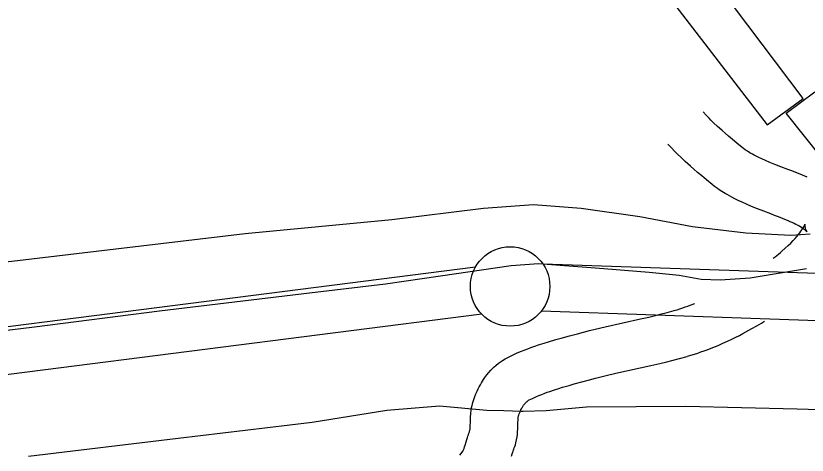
# Model space of a CAD drawing. Extents: x 3535183 to 3573198, y 534952 to 560562.
# Drawn here: x 3563272.1 to 3563770.6, y 543150.4 to 543427.1 of the extents above; entities that cross this region are included whole.
import ezdxf

# ---------------------------------------------------------------- set-up
doc = ezdxf.new("R2010")
doc.units = 0
for name, color, linetype in [('V-CHAN-DOCK', 7, 'Continuous'), ('V-FLOD-BASE', 7, 'Continuous'), ('V-LEVE-TOET', 7, 'Continuous'), ('V-ROAD-CNTR', 7, 'Continuous'), ('V-SURV-LINE', 7, 'Continuous'), ('V-UTIL-LINE', 7, 'Continuous')]:
    doc.layers.add(name, color=color, linetype=linetype)

msp = doc.modelspace()

# ---------------------------------------------------------------- linework, layer by layer
at = {"layer": 'V-CHAN-DOCK'}
msp.add_lwpolyline([(3563632.42, 543505.46), (3563745.37, 543358.36), (3563768.02, 543374.98), (3563664, 543512.91)], dxfattribs=at)
at = {"layer": 'V-FLOD-BASE'}
msp.add_lwpolyline([(3562961.09, 543197.71), (3562994.75, 543195.06), (3563017.55, 543196.33), (3563067.12, 543201.95), (3563145.81, 543212.29), (3563226.49, 543224.18), (3563283.93, 543231.27), (3563362.62, 543241.22), (3563457.03, 543252.53), (3563505.03, 543258.17), (3563539.58, 543263.37), (3563584.02, 543269.85), (3563601.32, 543270.99), (3563642.52, 543267.89), (3563671.04, 543265.54), (3563689.88, 543263.64), (3563703.83, 543261.22), (3563715.8, 543260.74), (3563734.67, 543261.95), (3563770.06, 543267.84)], dxfattribs=at)
at = {"layer": 'V-LEVE-TOET'}
for points in [[(3563772.41, 543289.65), (3563760.24, 543288.63), (3563732.02, 543290.19), (3563698.33, 543294.16), (3563665.08, 543300.49), (3563628.27, 543305.69), (3563598.1, 543308.05), (3563566.69, 543305.73), (3563508.93, 543298.65), (3563416.62, 543289.68), (3563269.68, 543272.42), (3563199.77, 543265.51), (3563123.12, 543253.98), (3563070.05, 543245.27), (3563025.65, 543239.98), (3562995.82, 543238.41), (3562946.46, 543243.39)], [(3564293.91, 543145.05), (3564224.7, 543153.46), (3564110.56, 543160.1), (3563990.93, 543167.6), (3563869.3, 543173.56), (3563792.17, 543178.52), (3563764.21, 543179.29), (3563694.12, 543181.01), (3563631.49, 543180.67), (3563606.25, 543178.24), (3563591.62, 543177.76), (3563590.5, 543177.81), (3563579.42, 543178.31), (3563568.79, 543178.45), (3563538.89, 543181.21), (3563505.77, 543178.51), (3563458.79, 543170.86), (3563374.37, 543160.96), (3563280.08, 543149.61)]]:
    msp.add_lwpolyline(points, dxfattribs=at)
at = {"layer": 'V-ROAD-CNTR'}
for points in [[(3563770.48, 543325.5), (3563769.03, 543326.12), (3563766.15, 543327.3), (3563763.41, 543328.39), (3563760.84, 543329.38), (3563758.45, 543330.3), (3563754.02, 543331.99), (3563750.23, 543333.47), (3563747.01, 543334.77), (3563744.3, 543335.91), (3563742.01, 543336.93), (3563740.1, 543337.82), (3563738.5, 543338.6), (3563737.16, 543339.3), (3563736.03, 543339.9), (3563735.1, 543340.43), (3563734.35, 543340.87), (3563732.97, 543341.73), (3563732.05, 543342.34), (3563731.46, 543342.75), (3563730.52, 543343.45), (3563729.56, 543344.2), (3563726.34, 543346.86), (3563723.45, 543349.26), (3563720.95, 543351.36), (3563718.8, 543353.2), (3563716.95, 543354.81), (3563715.36, 543356.23), (3563714.02, 543357.44), (3563711.65, 543359.66), (3563709.95, 543361.32), (3563708.73, 543362.53), (3563706.91, 543364.44), (3563705.03, 543366.49)], [(3563758.73, 543297.9), (3563757.45, 543298.44), (3563754.92, 543299.48), (3563752.46, 543300.46), (3563750.06, 543301.39), (3563747.73, 543302.28), (3563743.22, 543304.01), (3563739.17, 543305.58), (3563735.57, 543307.04), (3563732.38, 543308.38), (3563729.59, 543309.62), (3563727.15, 543310.76), (3563725.01, 543311.81), (3563723.15, 543312.77), (3563721.53, 543313.64), (3563720.12, 543314.44), (3563718.84, 543315.19), (3563716.79, 543316.46), (3563715.2, 543317.51), (3563713.97, 543318.37), (3563712.27, 543319.63), (3563710.68, 543320.89), (3563707.22, 543323.75), (3563704.22, 543326.23), (3563701.55, 543328.47), (3563699.2, 543330.49), (3563697.13, 543332.29), (3563695.31, 543333.91), (3563693.69, 543335.38), (3563690.94, 543337.95), (3563688.86, 543339.97), (3563687.29, 543341.55), (3563685.01, 543343.93), (3563682.88, 543346.25)], [(3563749.19, 543274.35), (3563750.3, 543275.21), (3563751.46, 543276.14), (3563752.58, 543277.05), (3563753.66, 543277.96), (3563754.68, 543278.84), (3563756.72, 543280.65), (3563758.55, 543282.36), (3563760.19, 543283.98), (3563761.66, 543285.49), (3563762.96, 543286.89), (3563764.09, 543288.18), (3563765.07, 543289.36), (3563765.91, 543290.42), (3563766.62, 543291.38), (3563767.21, 543292.22), (3563767.7, 543292.96), (3563768.09, 543293.6), (3563768.4, 543294.15), (3563768.64, 543294.61), (3563768.83, 543294.99), (3563768.95, 543295.28), (3563769.04, 543295.49), (3563769.1, 543295.66), (3563769.13, 543295.75), (3563769.14, 543295.79), (3563769.14, 543295.8), (3563769.11, 543295.62), (3563769.1, 543295.57), (3563769.08, 543295.28), (3563769.08, 543294.91), (3563769.1, 543294.54), (3563769.14, 543294.16), (3563769.24, 543293.62), (3563769.35, 543293.16), (3563769.55, 543292.6), (3563769.79, 543292.04), (3563770.05, 543291.53), (3563770.33, 543291.08), (3563770.35, 543291.04), (3563770.28, 543291.14), (3563770.16, 543291.28), (3563770, 543291.45), (3563769.82, 543291.62), (3563769.59, 543291.84), (3563769.33, 543292.07), (3563769.03, 543292.31), (3563768.69, 543292.57), (3563768.34, 543292.83), (3563767.95, 543293.11), (3563767.59, 543293.35), (3563766.61, 543293.97), (3563765.62, 543294.55), (3563764.55, 543295.14), (3563763.44, 543295.71), (3563762.28, 543296.28), (3563761.09, 543296.84), (3563759.88, 543297.39), (3563758.59, 543297.96)], [(3563686.63, 543241.41), (3563688.61, 543241.99), (3563690.4, 543242.55), (3563692.14, 543243.12), (3563693.81, 543243.68), (3563695.41, 543244.25), (3563696.92, 543244.81), (3563699.82, 543245.93)], [(3563551.74, 543150.39), (3563553.87, 543153.17), (3563553.96, 543153.38), (3563554.1, 543153.72), (3563554.25, 543154.15), (3563554.41, 543154.58), (3563554.77, 543155.66), (3563555.1, 543156.66), (3563555.73, 543158.66), (3563556.22, 543160.24), (3563556.6, 543161.45), (3563556.9, 543162.37), (3563557.14, 543163.09), (3563557.5, 543164.14), (3563557.81, 543165), (3563557.92, 543165.32), (3563557.96, 543165.44), (3563557.96, 543165.46), (3563558.07, 543165.92), (3563558.14, 543166.33), (3563558.2, 543166.79), (3563558.24, 543167.25), (3563558.32, 543168.57), (3563558.41, 543171.56), (3563558.5, 543174.27), (3563558.67, 543176.68), (3563558.91, 543178.69), (3563559.17, 543180.3), (3563559.45, 543181.67), (3563559.94, 543183.57), (3563560.54, 543185.45), (3563561.25, 543187.35), (3563561.92, 543189), (3563562.61, 543190.57), (3563563.3, 543192.04), (3563564, 543193.42), (3563564.7, 543194.72), (3563565.4, 543195.92), (3563566.09, 543197.05), (3563566.78, 543198.11), (3563567.5, 543199.17), (3563568.79, 543200.91), (3563570.07, 543202.48), (3563571.27, 543203.82), (3563572.4, 543204.98), (3563573.43, 543205.96), (3563574.45, 543206.88), (3563576.08, 543208.2), (3563577.47, 543209.21), (3563578.63, 543209.99), (3563580.27, 543210.98), (3563581.93, 543211.87), (3563584.87, 543213.29), (3563587.53, 543214.5), (3563590.02, 543215.57), (3563592.34, 543216.52), (3563594.51, 543217.37), (3563596.54, 543218.12), (3563598.46, 543218.82), (3563601.94, 543220.01), (3563605, 543221), (3563607.7, 543221.83), (3563612.27, 543223.17), (3563615.71, 543224.14), (3563620.76, 543225.52), (3563625.83, 543226.88), (3563629.76, 543227.91), (3563633.47, 543228.85), (3563636.96, 543229.7), (3563643.41, 543231.2), (3563665.53, 543236.12), (3563670.92, 543237.36), (3563674.93, 543238.33), (3563677.89, 543239.06), (3563682.34, 543240.22), (3563686.86, 543241.48)], [(3563695.1, 543212.63), (3563697.29, 543213.28), (3563699.5, 543213.96), (3563701.61, 543214.65), (3563703.65, 543215.34), (3563705.61, 543216.04), (3563707.53, 543216.75), (3563711.09, 543218.13), (3563714.43, 543219.5), (3563717.52, 543220.85), (3563720.39, 543222.16), (3563723.05, 543223.42), (3563725.53, 543224.64), (3563727.83, 543225.81), (3563729.98, 543226.93), (3563732, 543228.01), (3563735.69, 543230.05), (3563738.92, 543231.9), (3563741.72, 543233.55), (3563743.68, 543234.73)], [(3563584.36, 543149.72), (3563584.84, 543151.26), (3563585.18, 543152.32), (3563585.41, 543153.05), (3563585.56, 543153.51), (3563585.79, 543154.16), (3563586.05, 543154.88), (3563586.39, 543155.83), (3563586.74, 543156.96), (3563587.07, 543158.14), (3563587.49, 543160.02), (3563587.81, 543161.82), (3563588.01, 543163.42), (3563588.16, 543164.91), (3563588.3, 543167.24), (3563588.39, 543170.63), (3563588.46, 543172.69), (3563588.54, 543173.85), (3563588.62, 543174.49), (3563588.68, 543174.86), (3563588.7, 543174.97), (3563588.78, 543175.28), (3563588.88, 543175.6), (3563589.2, 543176.44), (3563589.56, 543177.33), (3563589.91, 543178.14), (3563590.26, 543178.86), (3563590.58, 543179.51), (3563590.9, 543180.09), (3563591.2, 543180.61), (3563591.48, 543181.07), (3563591.74, 543181.48), (3563591.94, 543181.77), (3563592.47, 543182.48), (3563592.87, 543182.97), (3563593.22, 543183.36), (3563593.51, 543183.66), (3563593.77, 543183.9), (3563593.9, 543184.02), (3563594.39, 543184.42), (3563594.65, 543184.61), (3563594.76, 543184.69), (3563595.11, 543184.9), (3563595.52, 543185.11), (3563597.61, 543186.12), (3563599.68, 543187.06), (3563601.63, 543187.91), (3563603.48, 543188.66), (3563605.23, 543189.34), (3563606.88, 543189.96), (3563608.41, 543190.51), (3563611.41, 543191.54), (3563614.04, 543192.39), (3563616.35, 543193.1), (3563620.55, 543194.34), (3563623.71, 543195.23), (3563628.61, 543196.56), (3563633.55, 543197.89), (3563637.24, 543198.86), (3563640.68, 543199.73), (3563643.9, 543200.51), (3563650.06, 543201.95), (3563672.16, 543206.86), (3563677.81, 543208.16), (3563682.07, 543209.19), (3563685.3, 543209.99), (3563690.13, 543211.25), (3563694.87, 543212.57)]]:
    msp.add_lwpolyline(points, dxfattribs=at)
at = {"layer": 'V-SURV-LINE'}
for points in [[(3563008.56, 543198.38), (3563561.74, 543268.97)], [(3563603.97, 543270.93), (3563820.14, 543263.51)], [(3563565.54, 543239.22), (3563012.36, 543168.62)], [(3563819.09, 543233.53), (3563602.92, 543240.95)]]:
    msp.add_lwpolyline(points, dxfattribs=at)
msp.add_circle((3563583.47, 543256.62), 25, dxfattribs=at)
at = {"layer": 'V-UTIL-LINE'}
msp.add_lwpolyline([(3562600.57, 541325.23), (3563182.99, 541152.29), (3563399.96, 541867.25), (3563555.51, 542372.9), (3563714.92, 542897.45), (3563764.96, 543065.42), (3563829.09, 543275.59), (3563757.25, 543365.83), (3563775.46, 543379.11), (3563851.68, 543278.9), (3563779.31, 543058.91), (3563610.52, 542507.44), (3563502.93, 542149.95), (3563833.41, 542045.44), (3564045.41, 541982.54)], dxfattribs=at)

doc.saveas('drawing.dxf')
